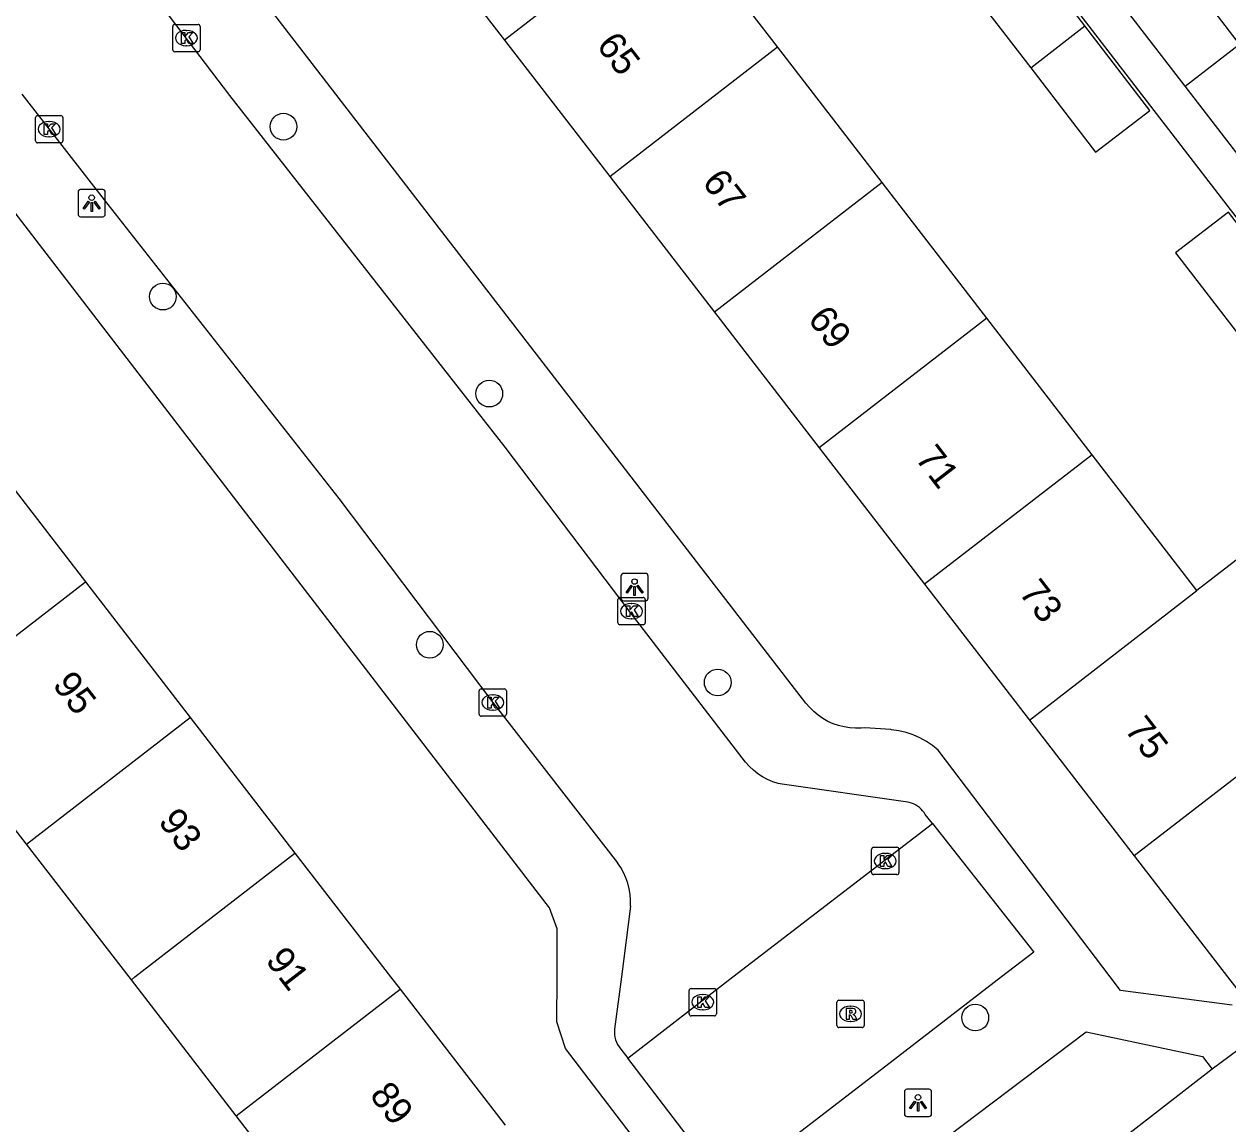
# Model space of a CAD drawing. Extents: x 159222 to 160346, y 381249 to 382166.
# Drawn here: x 159664.75 to 159708.81, y 381494.62 to 381534.86 of the extents above; entities that cross this region are included whole.
import ezdxf

# ---------------------------------------------------------------- set-up
doc = ezdxf.new("R2010")
doc.units = 0
for name, color, linetype in [('IMGEO_Boom', 7, 'Continuous'), ('IMGEO_Kolk', 7, 'Continuous'), ('IMGEO_Lichtpunt', 7, 'Continuous'), ('IMGEO_Pand', 7, 'Continuous'), ('IMGEO_Pand_nummerreeks', 7, 'Continuous'), ('IMGEO_Rijbaan_lokaal_open', 7, 'Continuous'), ('IMGEO_Rioolput', 7, 'Continuous'), ('IMGEO_Voetpad_open', 7, 'Continuous')]:
    doc.layers.add(name, color=color, linetype=linetype)

msp = doc.modelspace()

# ---------------------------------------------------------------- linework, layer by layer
at = {"layer": 'IMGEO_Boom'}
for centre in [(159674.244, 381531.11), (159669.831, 381524.893), (159681.778, 381521.343), (159679.6, 381512.155), (159690.139, 381510.776), (159699.566, 381498.516)]:
    msp.add_circle(centre, 0.489, dxfattribs=at)
at = {"layer": 'IMGEO_Kolk'}
for p, q in [((159670.191, 381533.926), (159670.191, 381534.778)), ((159670.266, 381534.852), (159671.118, 381534.852)), ((159671.192, 381534.778), (159671.192, 381533.926)), ((159670.679, 381534.632), (159670.704, 381534.632)), ((159671.118, 381533.852), (159670.266, 381533.852)), ((159670.702, 381534.072), (159670.677, 381534.072)), ((159665.168, 381530.592), (159665.168, 381531.444)), ((159665.243, 381531.518), (159666.095, 381531.518)), ((159665.656, 381531.298), (159665.681, 381531.298)), ((159666.169, 381531.444), (159666.169, 381530.592)), ((159666.095, 381530.518), (159665.243, 381530.518)), ((159665.679, 381530.738), (159665.654, 381530.738)), ((159686.484, 381512.959), (159686.484, 381513.811)), ((159686.559, 381513.885), (159687.411, 381513.885)), ((159686.972, 381513.665), (159686.997, 381513.665)), ((159687.485, 381513.811), (159687.485, 381512.959)), ((159687.411, 381512.885), (159686.559, 381512.885)), ((159686.995, 381513.105), (159686.97, 381513.105)), ((159681.481, 381510.541), (159682.333, 381510.541)), ((159681.406, 381509.615), (159681.406, 381510.467)), ((159681.894, 381510.321), (159681.919, 381510.321)), ((159682.407, 381510.467), (159682.407, 381509.615)), ((159681.917, 381509.761), (159681.892, 381509.761)), ((159682.333, 381509.541), (159681.481, 381509.541)), ((159695.771, 381503.818), (159695.771, 381504.67)), ((159695.846, 381504.744), (159696.698, 381504.744)), ((159696.259, 381504.524), (159696.284, 381504.524)), ((159696.772, 381504.67), (159696.772, 381503.818)), ((159696.282, 381503.964), (159696.257, 381503.964)), ((159696.698, 381503.744), (159695.846, 381503.744)), ((159689.09, 381498.652), (159689.09, 381499.504)), ((159689.165, 381499.578), (159690.017, 381499.578)), ((159690.091, 381499.504), (159690.091, 381498.652)), ((159689.578, 381499.358), (159689.603, 381499.358)), ((159689.601, 381498.798), (159689.576, 381498.798)), ((159690.017, 381498.578), (159689.165, 381498.578))]:
    msp.add_line(p, q, dxfattribs=at)
for points in [[(159670.191, 381533.926), (159670.191, 381534.778)], [(159670.266, 381534.852), (159671.118, 381534.852)], [(159671.192, 381534.778), (159671.192, 381533.926)], [(159670.512, 381534.552), (159670.635, 381534.552), (159670.635, 381534.401), (159670.765, 381534.552), (159670.929, 381534.552), (159670.783, 381534.401), (159670.936, 381534.152), (159670.784, 381534.152), (159670.699, 381534.316), (159670.635, 381534.249), (159670.635, 381534.152), (159670.512, 381534.152), (159670.512, 381534.552)], [(159671.118, 381533.852), (159670.266, 381533.852)], [(159665.168, 381530.592), (159665.168, 381531.444)], [(159665.243, 381531.518), (159666.095, 381531.518)], [(159665.489, 381531.218), (159665.612, 381531.218), (159665.612, 381531.067), (159665.742, 381531.218), (159665.906, 381531.218), (159665.76, 381531.067), (159665.913, 381530.818), (159665.761, 381530.818), (159665.676, 381530.982), (159665.612, 381530.915), (159665.612, 381530.818), (159665.489, 381530.818), (159665.489, 381531.218)], [(159666.169, 381531.444), (159666.169, 381530.592)], [(159666.095, 381530.518), (159665.243, 381530.518)], [(159686.484, 381512.959), (159686.484, 381513.811)], [(159686.559, 381513.885), (159687.411, 381513.885)], [(159686.805, 381513.585), (159686.928, 381513.585), (159686.928, 381513.434), (159687.058, 381513.585), (159687.222, 381513.585), (159687.076, 381513.434), (159687.229, 381513.185), (159687.077, 381513.185), (159686.992, 381513.349), (159686.928, 381513.282), (159686.928, 381513.185), (159686.805, 381513.185), (159686.805, 381513.585)], [(159687.485, 381513.811), (159687.485, 381512.959)], [(159687.411, 381512.885), (159686.559, 381512.885)], [(159681.481, 381510.541), (159682.333, 381510.541)], [(159681.406, 381509.615), (159681.406, 381510.467)], [(159681.727, 381510.241), (159681.85, 381510.241), (159681.85, 381510.09), (159681.98, 381510.241), (159682.144, 381510.241), (159681.998, 381510.09), (159682.151, 381509.841), (159681.999, 381509.841), (159681.914, 381510.005), (159681.85, 381509.938), (159681.85, 381509.841), (159681.727, 381509.841), (159681.727, 381510.241)], [(159682.407, 381510.467), (159682.407, 381509.615)], [(159682.333, 381509.541), (159681.481, 381509.541)], [(159695.771, 381503.818), (159695.771, 381504.67)], [(159695.846, 381504.744), (159696.698, 381504.744)], [(159696.092, 381504.444), (159696.215, 381504.444), (159696.215, 381504.293), (159696.345, 381504.444), (159696.509, 381504.444), (159696.363, 381504.293), (159696.516, 381504.044), (159696.364, 381504.044), (159696.279, 381504.208), (159696.215, 381504.141), (159696.215, 381504.044), (159696.092, 381504.044), (159696.092, 381504.444)], [(159696.772, 381504.67), (159696.772, 381503.818)], [(159696.698, 381503.744), (159695.846, 381503.744)], [(159689.09, 381498.652), (159689.09, 381499.504)], [(159689.165, 381499.578), (159690.017, 381499.578)], [(159690.091, 381499.504), (159690.091, 381498.652)], [(159689.411, 381499.278), (159689.534, 381499.278), (159689.534, 381499.127), (159689.664, 381499.278), (159689.828, 381499.278), (159689.682, 381499.127), (159689.835, 381498.878), (159689.683, 381498.878), (159689.598, 381499.042), (159689.534, 381498.975), (159689.534, 381498.878), (159689.411, 381498.878), (159689.411, 381499.278)], [(159690.017, 381498.578), (159689.165, 381498.578)]]:
    msp.add_lwpolyline(points, dxfattribs=at)
for centre, start, end in [((159670.268, 381534.776), 91.552, 178.448), ((159670.268, 381534.776), 91.552, 178.448), ((159671.116, 381534.776), 1.552, 88.448), ((159671.116, 381534.776), 1.552, 88.448), ((159670.268, 381533.928), 181.552, 268.448), ((159670.268, 381533.928), 181.552, 268.448), ((159671.116, 381533.928), 271.552, 358.448), ((159671.116, 381533.928), 271.552, 358.448), ((159665.245, 381531.442), 91.552, 178.448), ((159665.245, 381531.442), 91.552, 178.448), ((159666.093, 381531.442), 1.552, 88.448), ((159666.093, 381531.442), 1.552, 88.448), ((159665.245, 381530.594), 181.552, 268.448), ((159665.245, 381530.594), 181.552, 268.448), ((159666.093, 381530.594), 271.552, 358.448), ((159666.093, 381530.594), 271.552, 358.448), ((159686.561, 381513.809), 91.552, 178.448), ((159686.561, 381513.809), 91.552, 178.448), ((159687.409, 381513.809), 1.552, 88.448), ((159687.409, 381513.809), 1.552, 88.448), ((159686.561, 381512.961), 181.552, 268.448), ((159686.561, 381512.961), 181.552, 268.448), ((159687.409, 381512.961), 271.552, 358.448), ((159687.409, 381512.961), 271.552, 358.448), ((159681.483, 381510.465), 91.552, 178.448), ((159681.483, 381510.465), 91.552, 178.448), ((159682.331, 381510.465), 1.552, 88.448), ((159682.331, 381510.465), 1.552, 88.448), ((159681.483, 381509.617), 181.552, 268.448), ((159681.483, 381509.617), 181.552, 268.448), ((159682.331, 381509.617), 271.552, 358.448), ((159682.331, 381509.617), 271.552, 358.448), ((159695.848, 381504.668), 91.552, 178.448), ((159695.848, 381504.668), 91.552, 178.448), ((159696.696, 381504.668), 1.552, 88.448), ((159696.696, 381504.668), 1.552, 88.448), ((159695.848, 381503.82), 181.552, 268.448), ((159695.848, 381503.82), 181.552, 268.448), ((159696.696, 381503.82), 271.552, 358.448), ((159696.696, 381503.82), 271.552, 358.448), ((159689.167, 381499.502), 91.552, 178.448), ((159689.167, 381499.502), 91.552, 178.448), ((159690.015, 381499.502), 1.552, 88.448), ((159690.015, 381499.502), 1.552, 88.448), ((159689.167, 381498.654), 181.552, 268.448), ((159689.167, 381498.654), 181.552, 268.448), ((159690.015, 381498.654), 271.552, 358.448), ((159690.015, 381498.654), 271.552, 358.448)]:
    msp.add_arc(centre, 0.0765, start, end, dxfattribs=at)
for centre, major_axis, ratio, start_param, end_param in [((159670.678, 381534.352), (-0.387, 0.002), 0.722429, 4.712389, 7.853982), ((159670.703, 381534.352), (-0.39, 0.002), 0.717154, 1.570796, 4.712389), ((159665.655, 381531.018), (-0.387, 0.002), 0.722429, 4.712389, 7.853982), ((159665.68, 381531.018), (-0.39, 0.002), 0.717154, 1.570796, 4.712389), ((159686.971, 381513.385), (-0.387, 0.002), 0.722429, 4.712389, 7.853982), ((159686.996, 381513.385), (-0.39, 0.002), 0.717154, 1.570796, 4.712389), ((159681.893, 381510.041), (-0.387, 0.002), 0.722429, 4.712389, 7.853982), ((159681.918, 381510.041), (-0.39, 0.002), 0.717154, 1.570796, 4.712389), ((159696.258, 381504.244), (-0.387, 0.002), 0.722429, 4.712389, 7.853982), ((159696.283, 381504.244), (-0.39, 0.002), 0.717154, 1.570796, 4.712389), ((159689.577, 381499.078), (-0.387, 0.002), 0.722429, 4.712389, 7.853982), ((159689.602, 381499.078), (-0.39, 0.002), 0.717154, 1.570796, 4.712389)]:
    msp.add_ellipse(centre, major_axis=major_axis, ratio=ratio, start_param=start_param, end_param=end_param, dxfattribs=at)
at = {"layer": 'IMGEO_Lichtpunt'}
for p, q in [((159666.727, 381528.716), (159666.727, 381527.909)), ((159666.727, 381528.716), (159666.727, 381527.909)), ((159667.629, 381528.811), (159666.821, 381528.811)), ((159667.629, 381528.811), (159666.821, 381528.811)), ((159667.723, 381527.909), (159667.723, 381528.716)), ((159667.723, 381527.909), (159667.723, 381528.716)), ((159666.821, 381527.815), (159667.629, 381527.815)), ((159666.821, 381527.815), (159667.629, 381527.815)), ((159686.597, 381514.669), (159686.597, 381513.862)), ((159686.597, 381514.669), (159686.597, 381513.862)), ((159687.499, 381514.764), (159686.691, 381514.764)), ((159687.499, 381514.764), (159686.691, 381514.764)), ((159687.593, 381513.862), (159687.593, 381514.669)), ((159687.593, 381513.862), (159687.593, 381514.669)), ((159686.691, 381513.768), (159687.499, 381513.768)), ((159686.691, 381513.768), (159687.499, 381513.768)), ((159696.972, 381495.798), (159696.972, 381494.991)), ((159696.972, 381495.798), (159696.972, 381494.991)), ((159697.874, 381495.893), (159697.066, 381495.893)), ((159697.874, 381495.893), (159697.066, 381495.893)), ((159697.968, 381494.991), (159697.968, 381495.798)), ((159697.968, 381494.991), (159697.968, 381495.798)), ((159697.066, 381494.897), (159697.874, 381494.897)), ((159697.066, 381494.897), (159697.874, 381494.897))]:
    msp.add_line(p, q, dxfattribs=at)
for points in [[(159667.101, 381528.38), (159667.14, 381528.352), (159666.952, 381528.09), (159666.914, 381528.117), (159667.101, 381528.38)], [(159667.203, 381528.332), (159667.25, 381528.332), (159667.25, 381528.01), (159667.203, 381528.01), (159667.203, 381528.332)], [(159667.313, 381528.352), (159667.351, 381528.379), (159667.538, 381528.117), (159667.499, 381528.089), (159667.313, 381528.352)], [(159686.971, 381514.333), (159687.01, 381514.305), (159686.822, 381514.043), (159686.784, 381514.07), (159686.971, 381514.333)], [(159687.073, 381514.285), (159687.12, 381514.285), (159687.12, 381513.963), (159687.073, 381513.963), (159687.073, 381514.285)], [(159687.183, 381514.305), (159687.221, 381514.332), (159687.408, 381514.07), (159687.369, 381514.042), (159687.183, 381514.305)], [(159697.346, 381495.462), (159697.385, 381495.434), (159697.197, 381495.172), (159697.159, 381495.199), (159697.346, 381495.462)], [(159697.448, 381495.414), (159697.495, 381495.414), (159697.495, 381495.092), (159697.448, 381495.092), (159697.448, 381495.414)], [(159697.558, 381495.434), (159697.596, 381495.461), (159697.783, 381495.199), (159697.744, 381495.171), (159697.558, 381495.434)]]:
    msp.add_lwpolyline(points, dxfattribs=at)
for centre in [(159667.226, 381528.514), (159687.096, 381514.467), (159697.471, 381495.596)]:
    msp.add_circle(centre, 0.0994, dxfattribs=at)
for centre, start, end in [((159666.821, 381528.716), 90, 180), ((159666.821, 381528.716), 90, 180), ((159667.629, 381528.716), 0, 90), ((159667.629, 381528.716), 0, 90), ((159666.821, 381527.909), 180, 270), ((159666.821, 381527.909), 180, 270), ((159667.629, 381527.909), 270, 0), ((159667.629, 381527.909), 270, 360), ((159686.691, 381514.669), 90, 180), ((159686.691, 381514.669), 90, 180), ((159687.499, 381514.669), 0, 90), ((159687.499, 381514.669), 0, 90), ((159686.691, 381513.862), 180, 270), ((159686.691, 381513.862), 180, 270), ((159687.499, 381513.862), 270, 0), ((159687.499, 381513.862), 270, 360), ((159697.066, 381495.798), 90, 180), ((159697.066, 381495.798), 90, 180), ((159697.874, 381495.798), 0, 90), ((159697.874, 381495.798), 0, 90), ((159697.066, 381494.991), 180, 270), ((159697.066, 381494.991), 180, 270), ((159697.874, 381494.991), 270, 0), ((159697.874, 381494.991), 270, 360)]:
    msp.add_arc(centre, 0.0946, start, end, dxfattribs=at)
at = {"layer": 'IMGEO_Pand'}
for points in [[(159688.475, 381539.014), (159684.526, 381544.128), (159678.385, 381539.387), (159682.335, 381534.273)], [(159688.475, 381539.014), (159682.335, 381534.273)], [(159692.326, 381534.026), (159688.475, 381539.014)], [(159703.58, 381534.795), (159701.131, 381537.978), (159699.144, 381536.448), (159701.596, 381533.263)], [(159707.246, 381532.595), (159709.242, 381534.132), (159706.805, 381537.297)], [(159707.246, 381532.595), (159704.809, 381535.761)], [(159701.596, 381533.263), (159703.58, 381534.795)], [(159701.596, 381533.263), (159703.971, 381530.178), (159705.957, 381531.707), (159703.58, 381534.795)], [(159682.335, 381534.273), (159686.187, 381529.284)], [(159686.187, 381529.284), (159692.326, 381534.026)], [(159696.158, 381529.062), (159692.326, 381534.026)], [(159686.187, 381529.284), (159690.02, 381524.321)], [(159696.158, 381529.062), (159690.02, 381524.321)], [(159699.991, 381524.098), (159696.158, 381529.062)], [(159711.256, 381524.834), (159708.833, 381527.981), (159706.899, 381526.493), (159709.325, 381523.342)], [(159690.02, 381524.321), (159693.854, 381519.357)], [(159699.991, 381524.098), (159693.854, 381519.357)], [(159703.843, 381519.109), (159699.991, 381524.098)], [(159663.142, 381519.439), (159666.993, 381514.456)], [(159693.854, 381519.357), (159697.706, 381514.37)], [(159703.843, 381519.109), (159697.706, 381514.37)], [(159707.681, 381514.138), (159703.843, 381519.109)], [(159711.52, 381509.165), (159710.056, 381511.061), (159712.39, 381512.863), (159710.015, 381515.94), (159707.681, 381514.138)], [(159661, 381509.824), (159666.993, 381514.456)], [(159666.993, 381514.456), (159670.826, 381509.497)], [(159697.706, 381514.37), (159701.545, 381509.399)], [(159701.545, 381509.399), (159707.681, 381514.138)], [(159664.836, 381504.865), (159661, 381509.824)], [(159664.836, 381504.865), (159670.826, 381509.497)], [(159670.826, 381509.497), (159674.666, 381504.529)], [(159701.545, 381509.399), (159705.384, 381504.427)], [(159711.52, 381509.165), (159705.384, 381504.427)], [(159668.677, 381499.9), (159668.6, 381500), (159664.836, 381504.865)], [(159668.677, 381499.9), (159668.806, 381500), (159674.666, 381504.529)], [(159674.666, 381504.529), (159678.166, 381500), (159678.511, 381499.554)], [(159705.384, 381504.427), (159708.803, 381500), (159709.309, 381499.345)], [(159672.516, 381494.92), (159668.677, 381499.9)], [(159672.516, 381494.92), (159678.511, 381499.554)], [(159678.511, 381499.554), (159682.356, 381494.579)], [(159710.17, 381498.057), (159708.242, 381496.623)], [(159708.242, 381496.623), (159703.275, 381492.778)], [(159676.351, 381489.945), (159672.516, 381494.92)]]:
    msp.add_lwpolyline(points, dxfattribs=at)
at = {"layer": 'IMGEO_Rijbaan_lokaal_open'}
for points in [[(159697.998, 381505.616), (159697.735, 381505.949), (159697.69, 381506.019), (159697.639, 381506.084), (159697.582, 381506.145), (159697.52, 381506.2), (159697.454, 381506.249), (159697.383, 381506.293), (159697.309, 381506.33), (159697.231, 381506.36), (159697.152, 381506.383), (159697.092, 381506.395), (159692.494, 381507.049), (159692.353, 381507.082), (159692.157, 381507.145), (159691.967, 381507.225), (159691.784, 381507.321), (159691.611, 381507.434), (159691.449, 381507.561), (159691.299, 381507.703), (159691.162, 381507.857), (159686.939, 381513.347), (159682.363, 381519.388), (159672.284, 381532.256), (159669.416, 381536.026)], [(159664.665, 381532.303), (159667.685, 381528.439), (159676.277, 381517.51), (159681.904, 381510.042), (159686.468, 381504.178)], [(159686.844, 381497.036), (159690.697, 381500), (159697.998, 381505.616)], [(159686.947, 381502.593), (159686.613, 381500), (159686.367, 381498.096)], [(159686.587, 381497.365), (159686.844, 381497.036)]]:
    msp.add_lwpolyline(points, dxfattribs=at)
for centre, radius, start, end in [((159684.508, 381502.721), 2.443, 357.0029, 36.6276), ((159687.284, 381497.973), 0.925, 172.3795, 221.1196)]:
    msp.add_arc(centre, radius, start, end, dxfattribs=at)
at = {"layer": 'IMGEO_Rioolput'}
for p, q in [((159694.499, 381498.225), (159694.499, 381499.077)), ((159694.574, 381499.151), (159695.426, 381499.151)), ((159695.5, 381499.077), (159695.5, 381498.225)), ((159694.987, 381498.931), (159695.012, 381498.931)), ((159695.01, 381498.371), (159694.985, 381498.371)), ((159695.426, 381498.151), (159694.574, 381498.151))]:
    msp.add_line(p, q, dxfattribs=at)
for points in [[(159694.499, 381498.225), (159694.499, 381499.077)], [(159694.574, 381499.151), (159695.426, 381499.151)], [(159695.5, 381499.077), (159695.5, 381498.225)], [(159695.088, 381498.849), (159694.836, 381498.851), (159694.836, 381498.451)], [(159694.836, 381498.451), (159694.96, 381498.451), (159694.96, 381498.613), (159694.971, 381498.613)], [(159695.014, 381498.77), (159694.96, 381498.77), (159694.96, 381498.689)], [(159694.96, 381498.689), (159695.012, 381498.689)], [(159695.018, 381498.584), (159695.089, 381498.451), (159695.229, 381498.451), (159695.164, 381498.577)], [(159695.426, 381498.151), (159694.574, 381498.151)]]:
    msp.add_lwpolyline(points, dxfattribs=at)
for centre, radius, start, end in [((159694.576, 381499.075), 0.0765, 91.552, 178.448), ((159694.576, 381499.075), 0.0765, 91.552, 178.448), ((159695.424, 381499.075), 0.0765, 1.552, 88.448), ((159695.424, 381499.075), 0.0765, 1.552, 88.448), ((159694.97, 381498.56), 0.0533, 26.0293, 88.6989), ((159694.996, 381498.878), 0.19, 274.7715, 282.9687), ((159695.02, 381498.674), 0.0964, 77.0061, 93.1865), ((159695.034, 381498.731), 0.0378, 276.6634, 79.6772), ((159695.087, 381498.739), 0.109, 350.3612, 89.416), ((159695.085, 381498.739), 0.112, 277.5842, 350.9817), ((159695.069, 381498.524), 0.108, 29.5134, 73.7905), ((159694.576, 381498.227), 0.0765, 181.552, 268.448), ((159694.576, 381498.227), 0.0765, 181.552, 268.448), ((159695.424, 381498.227), 0.0765, 271.552, 358.448), ((159695.424, 381498.227), 0.0765, 271.552, 358.448)]:
    msp.add_arc(centre, radius, start, end, dxfattribs=at)
for centre, major_axis, ratio, start_param, end_param in [((159694.986, 381498.651), (-0.387, 0.002), 0.722429, 4.712389, 7.853982), ((159695.011, 381498.651), (-0.39, 0.002), 0.717154, 1.570796, 4.712389)]:
    msp.add_ellipse(centre, major_axis=major_axis, ratio=ratio, start_param=start_param, end_param=end_param, dxfattribs=at)
at = {"layer": 'IMGEO_Voetpad_open'}
for points in [[(159698.469, 381541.618), (159716.614, 381518.072)], [(159708.97, 381498.972), (159704.88, 381499.506), (159704.505, 381500), (159698.213, 381508.294), (159698.002, 381508.465), (159697.777, 381508.617), (159697.539, 381508.749), (159697.291, 381508.858), (159697.033, 381508.945), (159696.769, 381509.009), (159696.5, 381509.048), (159696.471, 381509.051), (159695.521, 381509.119), (159695.391, 381509.106), (159695.181, 381509.101), (159694.972, 381509.115), (159694.764, 381509.148), (159694.561, 381509.198), (159694.363, 381509.267), (159694.171, 381509.353), (159693.989, 381509.456), (159693.816, 381509.575), (159693.654, 381509.709), (159693.505, 381509.857), (159693.37, 381510.017), (159671.829, 381537.917)], [(159716.017, 381521.225), (159707.246, 381532.595)], [(159690.14, 381484.508), (159690.551, 381484.871), (159690.909, 381489.081), (159684.573, 381497.389), (159684.25, 381498.359), (159684.259, 381500), (159684.268, 381501.76), (159683.984, 381502.536), (159662.423, 381530.546)], [(159697.998, 381505.616), (159701.706, 381500.913), (159700.521, 381500), (159696.449, 381496.864), (159690.486, 381492.27), (159686.844, 381497.036)], [(159693.022, 381484.841), (159692.285, 381485.843), (159692.448, 381489.553), (159698.537, 381494.153), (159703.622, 381497.995), (159707.889, 381497.097), (159708.242, 381496.623)]]:
    msp.add_lwpolyline(points, dxfattribs=at)

# ---------------------------------------------------------------- texts
at = {"layer": 'IMGEO_Pand_nummerreeks'}
for s, rotation, p in [('65', 307.6785, (159685.672, 381534.074)), ('67', 307.6785, (159689.538, 381529.068)), ('69', 307.6785, (159693.403, 381524.063)), ('71', 307.6785, (159697.338, 381518.968)), ('73', 307.6785, (159701.134, 381514.053)), ('95', 307.7002, (159665.763, 381510.684)), ('75', 307.6775, (159705, 381509.047)), ('93', 307.7002, (159669.631, 381505.679)), ('91', 307.6992, (159673.558, 381500.601)), ('89', 307.7008, (159677.368, 381495.669))]:
    msp.add_text(s, height=1, rotation=rotation, dxfattribs=at).set_placement(p)

doc.saveas('drawing.dxf')
